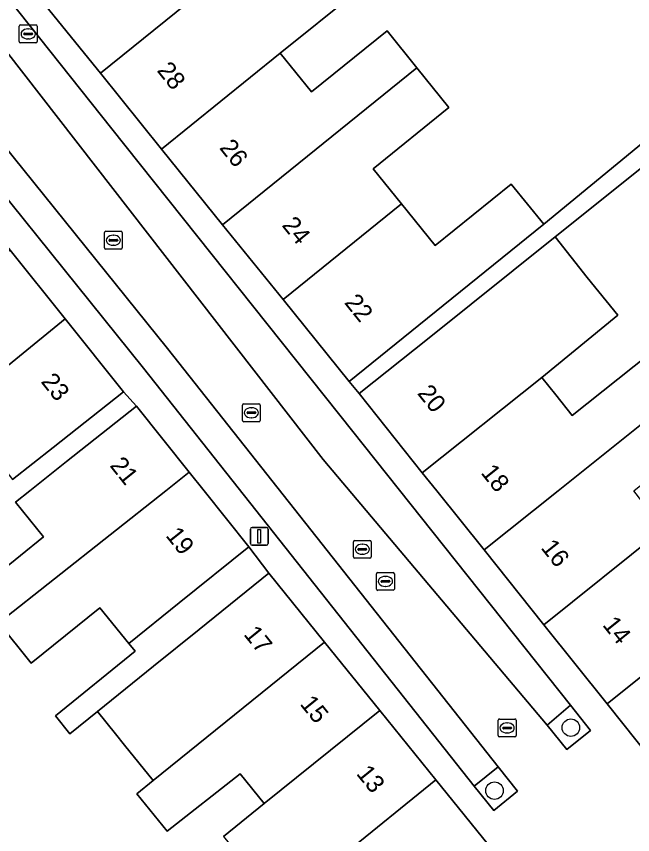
# Model space of a CAD drawing. Extents: x 161881 to 162523, y 381678 to 382381.
# Drawn here: x 162209.06 to 162243.51, y 381980.78 to 382026.52 of the extents above; entities that cross this region are included whole.
import ezdxf

# ---------------------------------------------------------------- set-up
doc = ezdxf.new("R2010")
doc.units = 0
for name, color, linetype in [('IMGEO_Boom', 7, 'Continuous'), ('IMGEO_Brandkraan', 7, 'Continuous'), ('IMGEO_Erf', 7, 'Continuous'), ('IMGEO_Groenvoorziening', 7, 'Continuous'), ('IMGEO_Kolk', 7, 'Continuous'), ('IMGEO_Lichtmast', 7, 'Continuous'), ('IMGEO_Pand', 7, 'Continuous'), ('IMGEO_Pand_nummerreeks', 7, 'Continuous'), ('IMGEO_Parkeervlak_open', 7, 'Continuous'), ('IMGEO_Rijbaan_lokaal_open', 7, 'Continuous'), ('IMGEO_Rioolput', 7, 'Continuous'), ('IMGEO_Voetpad_open', 7, 'Continuous')]:
    doc.layers.add(name, color=color, linetype=linetype)

msp = doc.modelspace()

# ---------------------------------------------------------------- linework, layer by layer
at = {"layer": 'IMGEO_Boom'}
for centre in [(162240.056, 381986.758), (162235.785, 381983.232)]:
    msp.add_circle(centre, 0.489, dxfattribs=at)
at = {"layer": 'IMGEO_Brandkraan'}
for p, q in [((162209.295, 382026.036), (162210.147, 382026.036)), ((162209.22, 382025.11), (162209.22, 382025.962)), ((162209.522, 382025.579), (162209.92, 382025.579)), ((162209.708, 382025.816), (162209.733, 382025.816)), ((162210.221, 382025.962), (162210.221, 382025.11)), ((162209.479, 382025.53), (162209.479, 382025.542)), ((162209.917, 382025.493), (162209.519, 382025.493)), ((162209.731, 382025.256), (162209.706, 382025.256)), ((162209.963, 382025.542), (162209.963, 382025.53)), ((162210.147, 382025.036), (162209.295, 382025.036))]:
    msp.add_line(p, q, dxfattribs=at)
for points in [[(162209.295, 382026.036), (162210.147, 382026.036)], [(162209.22, 382025.11), (162209.22, 382025.962)], [(162210.221, 382025.962), (162210.221, 382025.11)], [(162210.147, 382025.036), (162209.295, 382025.036)]]:
    msp.add_lwpolyline(points, dxfattribs=at)
for centre, radius, start, end in [((162209.297, 382025.96), 0.0765, 91.552, 178.448), ((162209.297, 382025.96), 0.0765, 91.552, 178.448), ((162210.145, 382025.96), 0.0765, 1.552, 88.448), ((162210.145, 382025.96), 0.0765, 1.552, 88.448), ((162209.519, 382025.539), 0.0403, 85.8775, 175.7526), ((162209.924, 382025.541), 0.0386, 1.7309, 96.639), ((162209.297, 382025.112), 0.0765, 181.552, 268.448), ((162209.297, 382025.112), 0.0765, 181.552, 268.448), ((162209.516, 382025.529), 0.0366, 178.938, 274.7102), ((162209.92, 382025.536), 0.043, 264.8664, 352.4533), ((162210.145, 382025.112), 0.0765, 271.552, 358.448), ((162210.145, 382025.112), 0.0765, 271.552, 358.448)]:
    msp.add_arc(centre, radius, start, end, dxfattribs=at)
for centre, major_axis, ratio, start_param, end_param in [((162209.707, 382025.536), (-0.387, 0.002), 0.722429, 4.712389, 7.853982), ((162209.732, 382025.536), (-0.39, 0.002), 0.717154, 1.570796, 4.712389)]:
    msp.add_ellipse(centre, major_axis=major_axis, ratio=ratio, start_param=start_param, end_param=end_param, dxfattribs=at)
at = {"layer": 'IMGEO_Erf'}
for points in [[(162243.563, 382029.562), (162240.668, 382032.445), (162237.043, 382036.054), (162233.665, 382039.41), (162233.036, 382038.902), (162232.015, 382038.078), (162233.591, 382036.119), (162230.766, 382033.839), (162229.19, 382035.797), (162224.622, 382032.11), (162226.346, 382029.969), (162227.28, 382028.809), (162228.037, 382027.868), (162223.809, 382024.455), (162225.557, 382022.29), (162229.781, 382025.7), (162231.446, 382023.637), (162233.239, 382021.416), (162229.002, 382017.996), (162230.587, 382016.033), (162232.466, 382013.705), (162236.726, 382017.145), (162238.542, 382014.896), (162248.207, 382022.866)], [(162249.214, 382022.217), (162239.168, 382014.186), (162240.974, 382011.926), (162242.688, 382009.819), (162238.423, 382006.339), (162239.206, 382005.367), (162240.135, 382004.204), (162244.411, 382007.622)], [(162206.704, 381994.3), (162210.568, 381997.423), (162209.003, 381999.357), (162209.811, 382000), (162211.858, 382001.63), (162215.779, 382004.732), (162215.043, 382005.525), (162211.123, 382002.423), (162208.851, 382000.625)], [(162220.639, 381980.671), (162222.913, 381982.51), (162221.564, 381984.179), (162217.48, 381980.971), (162215.796, 381983.053), (162216.713, 381983.795), (162215.108, 381985.78), (162214.602, 381986.407), (162213.594, 381987.654), (162212.056, 381986.412), (162211.24, 381987.422), (162215.695, 381991.025), (162215.349, 381991.453), (162213.727, 381993.459), (162209.891, 381990.357), (162208.068, 381992.613)]]:
    msp.add_lwpolyline(points, dxfattribs=at)
at = {"layer": 'IMGEO_Groenvoorziening'}
for points in [[(162239.822, 381985.527), (162241.161, 381986.601), (162240.04, 381988.01), (162238.73, 381986.904)], [(162235.745, 381982.117), (162237.066, 381983.206), (162235.986, 381984.572), (162234.651, 381983.483)]]:
    msp.add_lwpolyline(points, close=True, dxfattribs=at)
at = {"layer": 'IMGEO_Kolk'}
for p, q in [((162213.98, 382013.576), (162213.98, 382014.428)), ((162214.055, 382014.502), (162214.907, 382014.502)), ((162214.468, 382014.282), (162214.493, 382014.282)), ((162214.981, 382014.428), (162214.981, 382013.576)), ((162214.239, 382013.996), (162214.239, 382014.008)), ((162214.677, 382013.959), (162214.279, 382013.959)), ((162214.282, 382014.045), (162214.68, 382014.045)), ((162214.491, 382013.722), (162214.466, 382013.722)), ((162214.723, 382014.008), (162214.723, 382013.996)), ((162214.907, 382013.502), (162214.055, 382013.502)), ((162221.694, 382003.935), (162221.694, 382004.787)), ((162221.769, 382004.861), (162222.621, 382004.861)), ((162222.182, 382004.641), (162222.207, 382004.641)), ((162222.695, 382004.787), (162222.695, 382003.935)), ((162221.953, 382004.355), (162221.953, 382004.367)), ((162222.391, 382004.318), (162221.993, 382004.318)), ((162221.996, 382004.404), (162222.394, 382004.404)), ((162222.205, 382004.081), (162222.18, 382004.081)), ((162222.437, 382004.367), (162222.437, 382004.355)), ((162222.621, 382003.861), (162221.769, 382003.861)), ((162227.971, 381997.227), (162228.823, 381997.227)), ((162227.896, 381996.301), (162227.896, 381997.153)), ((162228.155, 381996.721), (162228.155, 381996.733)), ((162228.198, 381996.77), (162228.596, 381996.77)), ((162228.384, 381997.007), (162228.409, 381997.007)), ((162228.639, 381996.733), (162228.639, 381996.721)), ((162228.897, 381997.153), (162228.897, 381996.301)), ((162228.593, 381996.684), (162228.195, 381996.684)), ((162228.407, 381996.447), (162228.382, 381996.447)), ((162228.823, 381996.227), (162227.971, 381996.227)), ((162235.99, 381986.314), (162235.99, 381987.166)), ((162236.065, 381987.24), (162236.917, 381987.24)), ((162236.991, 381987.166), (162236.991, 381986.314)), ((162236.249, 381986.734), (162236.249, 381986.746)), ((162236.687, 381986.697), (162236.289, 381986.697)), ((162236.292, 381986.783), (162236.69, 381986.783)), ((162236.478, 381987.02), (162236.503, 381987.02)), ((162236.733, 381986.746), (162236.733, 381986.734)), ((162236.917, 381986.24), (162236.065, 381986.24)), ((162236.501, 381986.46), (162236.476, 381986.46))]:
    msp.add_line(p, q, dxfattribs=at)
for points in [[(162213.98, 382013.576), (162213.98, 382014.428)], [(162214.055, 382014.502), (162214.907, 382014.502)], [(162214.981, 382014.428), (162214.981, 382013.576)], [(162214.907, 382013.502), (162214.055, 382013.502)], [(162221.694, 382003.935), (162221.694, 382004.787)], [(162221.769, 382004.861), (162222.621, 382004.861)], [(162222.695, 382004.787), (162222.695, 382003.935)], [(162222.621, 382003.861), (162221.769, 382003.861)], [(162227.971, 381997.227), (162228.823, 381997.227)], [(162227.896, 381996.301), (162227.896, 381997.153)], [(162228.897, 381997.153), (162228.897, 381996.301)], [(162228.823, 381996.227), (162227.971, 381996.227)], [(162235.99, 381986.314), (162235.99, 381987.166)], [(162236.065, 381987.24), (162236.917, 381987.24)], [(162236.991, 381987.166), (162236.991, 381986.314)], [(162236.917, 381986.24), (162236.065, 381986.24)]]:
    msp.add_lwpolyline(points, dxfattribs=at)
for centre, radius, start, end in [((162214.057, 382014.426), 0.0765, 91.552, 178.448), ((162214.057, 382014.426), 0.0765, 91.552, 178.448), ((162214.905, 382014.426), 0.0765, 1.552, 88.448), ((162214.905, 382014.426), 0.0765, 1.552, 88.448), ((162214.279, 382014.005), 0.0403, 85.8775, 175.7526), ((162214.276, 382013.995), 0.0366, 178.938, 274.7102), ((162214.68, 382014.002), 0.043, 264.8664, 352.4533), ((162214.684, 382014.007), 0.0386, 1.7309, 96.639), ((162214.057, 382013.578), 0.0765, 181.552, 268.448), ((162214.057, 382013.578), 0.0765, 181.552, 268.448), ((162214.905, 382013.578), 0.0765, 271.552, 358.448), ((162214.905, 382013.578), 0.0765, 271.552, 358.448), ((162221.771, 382004.785), 0.0765, 91.552, 178.448), ((162221.771, 382004.785), 0.0765, 91.552, 178.448), ((162222.619, 382004.785), 0.0765, 1.552, 88.448), ((162222.619, 382004.785), 0.0765, 1.552, 88.448), ((162221.993, 382004.364), 0.0403, 85.8775, 175.7526), ((162221.99, 382004.354), 0.0366, 178.938, 274.7102), ((162222.394, 382004.361), 0.043, 264.8664, 352.4533), ((162222.398, 382004.366), 0.0386, 1.7309, 96.639), ((162221.771, 382003.937), 0.0765, 181.552, 268.448), ((162221.771, 382003.937), 0.0765, 181.552, 268.448), ((162222.619, 382003.937), 0.0765, 271.552, 358.448), ((162222.619, 382003.937), 0.0765, 271.552, 358.448), ((162227.973, 381997.151), 0.0765, 91.552, 178.448), ((162227.973, 381997.151), 0.0765, 91.552, 178.448), ((162228.821, 381997.151), 0.0765, 1.552, 88.448), ((162228.821, 381997.151), 0.0765, 1.552, 88.448), ((162228.195, 381996.73), 0.0403, 85.8775, 175.7526), ((162228.6, 381996.732), 0.0386, 1.7309, 96.639), ((162227.973, 381996.303), 0.0765, 181.552, 268.448), ((162227.973, 381996.303), 0.0765, 181.552, 268.448), ((162228.192, 381996.72), 0.0366, 178.938, 274.7102), ((162228.596, 381996.727), 0.043, 264.8664, 352.4533), ((162228.821, 381996.303), 0.0765, 271.552, 358.448), ((162228.821, 381996.303), 0.0765, 271.552, 358.448), ((162236.067, 381987.164), 0.0765, 91.552, 178.448), ((162236.067, 381987.164), 0.0765, 91.552, 178.448), ((162236.915, 381987.164), 0.0765, 1.552, 88.448), ((162236.915, 381987.164), 0.0765, 1.552, 88.448), ((162236.289, 381986.743), 0.0403, 85.8775, 175.7526), ((162236.286, 381986.733), 0.0366, 178.938, 274.7102), ((162236.69, 381986.74), 0.043, 264.8664, 352.4533), ((162236.694, 381986.745), 0.0386, 1.7309, 96.639), ((162236.067, 381986.316), 0.0765, 181.552, 268.448), ((162236.067, 381986.316), 0.0765, 181.552, 268.448), ((162236.915, 381986.316), 0.0765, 271.552, 358.448), ((162236.915, 381986.316), 0.0765, 271.552, 358.448)]:
    msp.add_arc(centre, radius, start, end, dxfattribs=at)
for centre, major_axis, ratio, start_param, end_param in [((162214.467, 382014.002), (-0.387, 0.002), 0.722429, 4.712389, 7.853982), ((162214.492, 382014.002), (-0.39, 0.002), 0.717154, 1.570796, 4.712389), ((162222.181, 382004.361), (-0.387, 0.002), 0.722429, 4.712389, 7.853982), ((162222.206, 382004.361), (-0.39, 0.002), 0.717154, 1.570796, 4.712389), ((162228.383, 381996.727), (-0.387, 0.002), 0.722429, 4.712389, 7.853982), ((162228.408, 381996.727), (-0.39, 0.002), 0.717154, 1.570796, 4.712389), ((162236.477, 381986.74), (-0.387, 0.002), 0.722429, 4.712389, 7.853982), ((162236.502, 381986.74), (-0.39, 0.002), 0.717154, 1.570796, 4.712389)]:
    msp.add_ellipse(centre, major_axis=major_axis, ratio=ratio, start_param=start_param, end_param=end_param, dxfattribs=at)
at = {"layer": 'IMGEO_Lichtmast'}
for p, q in [((162222.142, 381997.05), (162222.142, 381997.85)), ((162222.142, 381997.85), (162222.142, 381997.05)), ((162222.242, 381997.95), (162223.032, 381997.95)), ((162223.032, 381997.95), (162222.242, 381997.95)), ((162223.132, 381997.85), (162223.132, 381997.05)), ((162223.132, 381997.05), (162223.132, 381997.85)), ((162223.032, 381996.95), (162222.242, 381996.95)), ((162222.242, 381996.95), (162223.032, 381996.95))]:
    msp.add_line(p, q, dxfattribs=at)
msp.add_lwpolyline([(162222.562, 381997.825), (162222.712, 381997.825), (162222.712, 381997.075), (162222.562, 381997.075), (162222.562, 381997.825)], dxfattribs=at)
for centre, start, end in [((162222.242, 381997.85), 90, 180), ((162222.242, 381997.85), 90, 180), ((162223.032, 381997.85), 0, 90), ((162223.032, 381997.85), 360, 90), ((162222.242, 381997.05), 180, 270), ((162222.242, 381997.05), 180, 270), ((162223.032, 381997.05), 270, 0), ((162223.032, 381997.05), 270, 0)]:
    msp.add_arc(centre, 0.1, start, end, dxfattribs=at)
at = {"layer": 'IMGEO_Pand'}
for points in [[(162229.19, 382035.797), (162232.015, 382038.078), (162233.036, 382038.902), (162229.038, 382042.959), (162214.086, 382030.889), (162210.195, 382027.748), (162213.756, 382023.338), (162224.622, 382032.11)], [(162226.346, 382029.969), (162224.622, 382032.11), (162213.756, 382023.338), (162217.176, 382019.101), (162223.809, 382024.455), (162228.037, 382027.868), (162227.28, 382028.809)], [(162223.809, 382024.455), (162217.176, 382019.101), (162220.589, 382014.873), (162231.446, 382023.637), (162229.781, 382025.7), (162225.557, 382022.29)], [(162230.587, 382016.033), (162229.002, 382017.996), (162233.239, 382021.416), (162231.446, 382023.637), (162220.589, 382014.873), (162223.967, 382010.689)], [(162230.587, 382016.033), (162223.967, 382010.689), (162227.662, 382006.112), (162231.553, 382009.253), (162238.542, 382014.896), (162236.726, 382017.145), (162232.466, 382013.705)], [(162240.974, 382011.926), (162239.168, 382014.186), (162232.125, 382008.556), (162228.214, 382005.429), (162231.749, 382001.007), (162238.423, 382006.339), (162242.688, 382009.819)], [(162211.783, 382009.604), (162208.713, 382013.446), (162202.568, 382008.424), (162204.117, 382006.466), (162199.58, 382002.874), (162201.156, 382000.919)], [(162215.043, 382005.525), (162211.783, 382009.604), (162201.156, 382000.919), (162202.965, 381998.675), (162204.618, 382000), (162207.511, 382002.319), (162208.851, 382000.625), (162211.123, 382002.423)], [(162246.154, 382005.442), (162244.411, 382007.622), (162240.135, 382004.204), (162239.206, 382005.367), (162238.423, 382006.339), (162231.749, 382001.007), (162232.554, 382000), (162235.201, 381996.689), (162239.344, 382000)], [(162246.154, 382005.442), (162239.344, 382000), (162235.201, 381996.689), (162238.54, 381992.513), (162245.055, 381997.719), (162245.228, 381997.86), (162243.572, 382000), (162247.801, 382003.382)], [(162208.068, 381992.613), (162217.408, 382000), (162218.725, 382001.041), (162215.779, 382004.732), (162211.858, 382001.63), (162209.811, 382000), (162209.003, 381999.357), (162210.568, 381997.423), (162206.704, 381994.3)], [(162208.068, 381992.613), (162209.891, 381990.357), (162213.727, 381993.459), (162215.349, 381991.453), (162218.164, 381993.729), (162222.052, 381996.872), (162219.556, 382000), (162218.725, 382001.041), (162217.408, 382000)], [(162252.937, 381996.769), (162253.031, 381996.847), (162251.207, 381999.129), (162249.497, 382001.269), (162245.228, 381997.86), (162245.055, 381997.719), (162238.54, 381992.513), (162242.076, 381988.089)], [(162242.076, 381988.089), (162245.446, 381983.874), (162249.352, 381986.997), (162252.081, 381989.179), (162250.354, 381991.339), (162254.674, 381994.792), (162253.031, 381996.847), (162252.937, 381996.769)], [(162226.281, 381991.541), (162223.166, 381995.394), (162219.278, 381992.251), (162216.723, 381990.185), (162213.594, 381987.654), (162214.602, 381986.407), (162215.108, 381985.78), (162216.713, 381983.795)], [(162229.38, 381987.708), (162226.281, 381991.541), (162216.713, 381983.795), (162215.796, 381983.053), (162217.48, 381980.971), (162221.564, 381984.179), (162222.913, 381982.51)], [(162229.38, 381987.708), (162222.913, 381982.51), (162220.639, 381980.671), (162222.143, 381978.81), (162220.386, 381977.389), (162222.035, 381975.349), (162232.515, 381983.832)], [(162232.515, 381983.832), (162222.035, 381975.349), (162223.654, 381973.346), (162227.687, 381976.607), (162229.303, 381974.61), (162231.866, 381976.683), (162235.753, 381979.827)]]:
    msp.add_lwpolyline(points, close=True, dxfattribs=at)
at = {"layer": 'IMGEO_Parkeervlak_open'}
for points in [[(162201.169, 382036.868), (162199.568, 382038.828), (162197.948, 382037.505), (162205.956, 382027.701), (162207.512, 382025.796), (162226.199, 382001.747), (162238.73, 381986.904), (162240.04, 381988.01), (162227.861, 382003.318), (162214.404, 382020.232)], [(162204.863, 382023.632), (162203.307, 382025.537), (162198.527, 382031.389), (162197.21, 382030.314), (162203.528, 382022.543), (162216.168, 382006.86), (162234.651, 381983.483), (162235.986, 381984.572), (162217.503, 382007.949)]]:
    msp.add_lwpolyline(points, close=True, dxfattribs=at)
at = {"layer": 'IMGEO_Rijbaan_lokaal_open'}
for points in [[(162249.797, 381978.591), (162246.202, 381983.039), (162245.446, 381983.874), (162242.076, 381988.089), (162238.54, 381992.513), (162235.201, 381996.689), (162232.554, 382000), (162231.749, 382001.007), (162228.214, 382005.429), (162227.662, 382006.112), (162223.967, 382010.689), (162220.589, 382014.873), (162217.176, 382019.101), (162213.756, 382023.338), (162210.195, 382027.748), (162208.554, 382029.711), (162200.94, 382038.82), (162190.279, 382051.904), (162184.589, 382047.362), (162193.949, 382035.786), (162190.679, 382033.142), (162181.319, 382044.718), (162149.021, 382018.603)], [(162193.718, 382027.859), (162194.817, 382026.518), (162196.3, 382024.708), (162198.347, 382026.389), (162199.346, 382025.168), (162202.381, 382021.371), (162205.531, 382017.428), (162208.713, 382013.446), (162211.783, 382009.604), (162215.043, 382005.525), (162215.779, 382004.732), (162218.725, 382001.041), (162219.556, 382000), (162222.052, 381996.872), (162223.166, 381995.394), (162226.281, 381991.541), (162229.38, 381987.708), (162232.515, 381983.832), (162235.753, 381979.827)]]:
    msp.add_lwpolyline(points, dxfattribs=at)
msp.add_lwpolyline([(162234.651, 381983.483), (162216.168, 382006.86), (162203.528, 382022.543), (162197.21, 382030.314), (162198.527, 382031.389), (162203.307, 382025.537), (162205.956, 382027.701), (162197.948, 382037.505), (162199.568, 382038.828), (162201.169, 382036.868), (162214.404, 382020.232), (162227.861, 382003.318), (162240.04, 381988.01), (162241.161, 381986.601), (162239.822, 381985.527), (162238.73, 381986.904), (162226.199, 382001.747), (162207.512, 382025.796), (162204.863, 382023.632), (162217.503, 382007.949), (162235.986, 381984.572), (162237.066, 381983.206), (162235.745, 381982.117)], close=True, dxfattribs=at)
at = {"layer": 'IMGEO_Rioolput'}
for p, q in [((162229.263, 381995.433), (162230.115, 381995.433)), ((162229.188, 381994.507), (162229.188, 381995.359)), ((162229.447, 381994.927), (162229.447, 381994.939)), ((162229.49, 381994.976), (162229.888, 381994.976)), ((162229.676, 381995.213), (162229.701, 381995.213)), ((162229.931, 381994.939), (162229.931, 381994.927)), ((162230.189, 381995.359), (162230.189, 381994.507)), ((162229.885, 381994.89), (162229.487, 381994.89)), ((162229.699, 381994.653), (162229.674, 381994.653)), ((162230.115, 381994.433), (162229.263, 381994.433))]:
    msp.add_line(p, q, dxfattribs=at)
for points in [[(162229.263, 381995.433), (162230.115, 381995.433)], [(162229.188, 381994.507), (162229.188, 381995.359)], [(162230.189, 381995.359), (162230.189, 381994.507)], [(162230.115, 381994.433), (162229.263, 381994.433)]]:
    msp.add_lwpolyline(points, dxfattribs=at)
for centre, radius, start, end in [((162229.265, 381995.357), 0.0765, 91.552, 178.448), ((162229.265, 381995.357), 0.0765, 91.552, 178.448), ((162230.113, 381995.357), 0.0765, 1.552, 88.448), ((162230.113, 381995.357), 0.0765, 1.552, 88.448), ((162229.487, 381994.936), 0.0403, 85.8775, 175.7526), ((162229.484, 381994.926), 0.0366, 178.938, 274.7102), ((162229.888, 381994.933), 0.043, 264.8664, 352.4533), ((162229.892, 381994.938), 0.0386, 1.7309, 96.639), ((162229.265, 381994.509), 0.0765, 181.552, 268.448), ((162229.265, 381994.509), 0.0765, 181.552, 268.448), ((162230.113, 381994.509), 0.0765, 271.552, 358.448), ((162230.113, 381994.509), 0.0765, 271.552, 358.448)]:
    msp.add_arc(centre, radius, start, end, dxfattribs=at)
for centre, major_axis, ratio, start_param, end_param in [((162229.675, 381994.933), (-0.387, 0.002), 0.722429, 4.712389, 7.853982), ((162229.7, 381994.933), (-0.39, 0.002), 0.717154, 1.570796, 4.712389)]:
    msp.add_ellipse(centre, major_axis=major_axis, ratio=ratio, start_param=start_param, end_param=end_param, dxfattribs=at)
at = {"layer": 'IMGEO_Voetpad_open'}
msp.add_lwpolyline([(162248.207, 382022.866), (162238.542, 382014.896), (162231.553, 382009.253), (162227.662, 382006.112), (162228.214, 382005.429), (162232.125, 382008.556), (162239.168, 382014.186), (162249.214, 382022.217)], dxfattribs=at)
msp.add_lwpolyline([(162216.723, 381990.185), (162219.278, 381992.251), (162223.166, 381995.394), (162222.052, 381996.872), (162218.164, 381993.729), (162215.349, 381991.453), (162215.695, 381991.025), (162211.24, 381987.422), (162212.056, 381986.412), (162213.594, 381987.654)], close=True, dxfattribs=at)

# ---------------------------------------------------------------- texts
at = {"layer": 'IMGEO_Pand_nummerreeks'}
for s, rotation, p in [('28', 308.9151, (162216.878, 382023.481)), ('26', 308.9143, (162220.371, 382019.156)), ('24', 308.9143, (162223.864, 382014.828)), ('22', 308.9143, (162227.356, 382010.503)), ('23', 308.6286, (162210.395, 382006.087)), ('20', 308.6401, (162231.436, 382005.436)), ('21', 308.5963, (162214.243, 382001.398)), ('18', 308.6401, (162234.986, 382000.994)), ('19', 308.5883, (162217.366, 381997.485)), ('16', 308.6404, (162238.339, 381996.799)), ('14', 308.6401, (162241.786, 381992.489)), ('17', 308.9552, (162221.726, 381991.959)), ('15', 308.9552, (162224.873, 381988.067)), ('13', 308.9579, (162228.021, 381984.174))]:
    msp.add_text(s, height=1, rotation=rotation, dxfattribs=at).set_placement(p)

doc.saveas('drawing.dxf')
